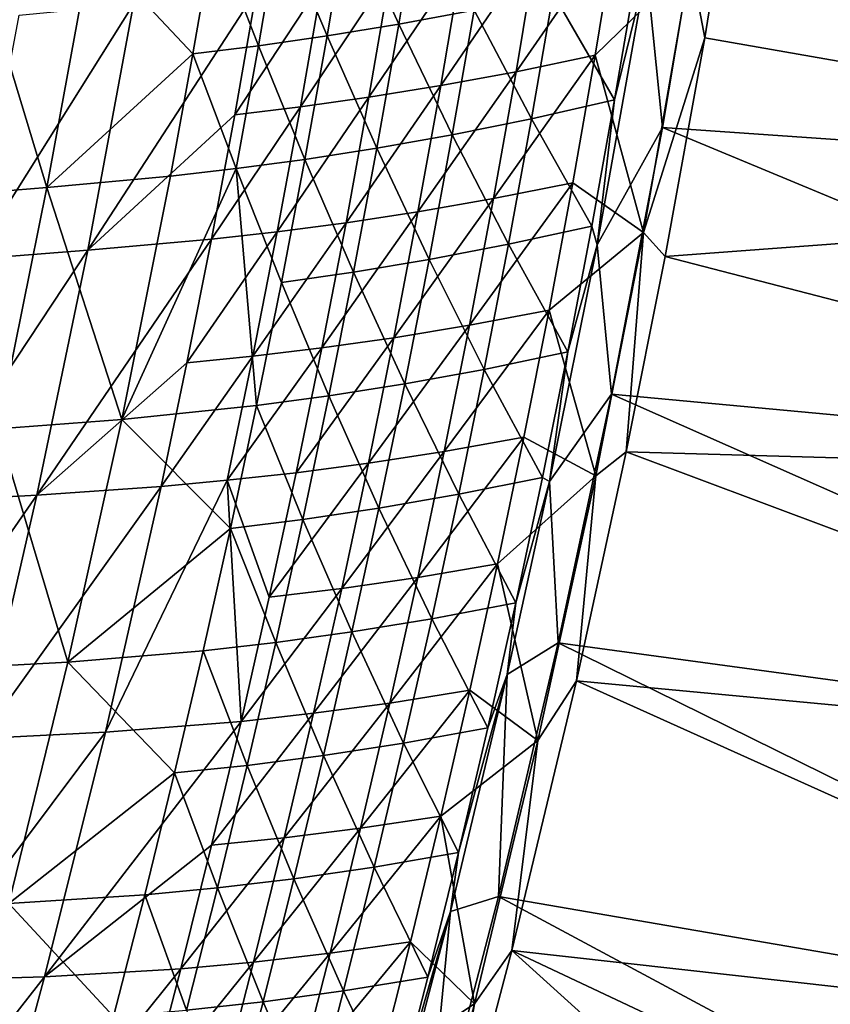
# Model space of a CAD drawing. Header units: metres. Extents: x -1 to 1402, y -1402 to 1.
# Tile 343 of 453: x 1278 to 1324, y -678 to -622. Entities that reach past the tile are written whole.
import ezdxf

# ---------------------------------------------------------------- set-up
doc = ezdxf.new("R2010")
doc.units = ezdxf.units.M

msp = doc.modelspace()

# ---------------------------------------------------------------- linework, layer by layer
at = {"layer": 'None0'}
for points in [[(1319.615723, -608.776917, -32.129715), (1317.313232, -623.174072, -32.129673), (1316.494629, -618.851257, -32.844913)], [(1319.615723, -608.776917, -32.129715), (1366.715942, -631.816406, -3), (1317.313232, -623.174072, -32.129673)], [(1369.302124, -615.312683, -3), (1366.715942, -631.816406, -3), (1319.615723, -608.776917, -32.129715)], [(1314.901489, -628.284851, -29.544502), (1317.464844, -612.995178, -29.544554), (1313.988159, -619.238403, -30.960587)], [(1317.464844, -612.995178, -29.544554), (1314.901489, -628.284851, -29.544502), (1365.928101, -631.833923)], [(1317.464844, -612.995178, -29.544554), (1365.928101, -631.833923), (1368.514648, -615.349548)], [(1299.839478, -622.392212, -116.023705), (1301.01709, -615.289856, -116.02066), (1296.928345, -616.000427, -143.956573)], [(1299.839478, -622.392212, -116.023705), (1304.138062, -621.588867, -88.104553), (1301.01709, -615.289856, -116.02066)], [(1295.740601, -623.064026, -143.960266), (1296.928345, -616.000427, -143.956573), (1293.023071, -616.5979, -171.909821)], [(1295.740601, -623.064026, -143.960266), (1299.839478, -622.392212, -116.023705), (1296.928345, -616.000427, -143.956573)], [(1291.82605, -623.623413, -171.914017), (1293.023071, -616.5979, -171.909821), (1289.286377, -617.101074, -199.877335)], [(1293.023071, -616.5979, -171.909821), (1291.82605, -623.623413, -171.914017), (1295.740601, -623.064026, -143.960266)], [(1288.081055, -624.089661, -199.881927), (1289.286377, -617.101074, -199.877335), (1282.259888, -617.900635, -255.839981)], [(1288.081055, -624.089661, -199.881927), (1291.82605, -623.623413, -171.914017), (1289.286377, -617.101074, -199.877335)], [(1312.25354, -616.858643, -60.680206), (1306.538574, -625.106628, -88.560493), (1307.749634, -617.84375, -88.558243)], [(1312.25354, -616.858643, -60.680206), (1311.054688, -624.162048, -60.681343), (1306.538574, -625.106628, -88.560493)], [(1312.25354, -616.858643, -60.680206), (1316.494629, -618.851257, -32.844913), (1311.054688, -624.162048, -60.681343)], [(1282.259888, -617.900635, -255.839981), (1275.728149, -618.55072, -311.822906), (1279.744141, -631.723572, -255.849762)], [(1279.744141, -631.723572, -255.849762), (1288.081055, -624.089661, -199.881927), (1282.259888, -617.900635, -255.839981)], [(1307.749634, -617.84375, -88.558243), (1302.236816, -625.900757, -116.462502), (1303.458984, -618.677979, -116.459343)], [(1307.749634, -617.84375, -88.558243), (1306.538574, -625.106628, -88.560493), (1302.236816, -625.900757, -116.462502)], [(1275.728149, -618.55072, -311.822906), (1273.187012, -632.246582, -311.832367), (1279.744141, -631.723572, -255.849762)], [(1303.458984, -618.677979, -116.459343), (1302.236816, -625.900757, -116.462502), (1298.134888, -626.563416, -144.383286)], [(1303.458984, -618.677979, -116.459343), (1298.134888, -626.563416, -144.383286), (1299.367188, -619.380127, -144.379425)], [(1316.494629, -618.851257, -32.844913), (1313.814819, -634.280334, -32.845055), (1311.054688, -624.162048, -60.681343)], [(1317.313232, -623.174072, -32.129673), (1313.814819, -634.280334, -32.845055), (1316.494629, -618.851257, -32.844913)], [(1294.217651, -627.113647, -172.321594), (1295.459351, -619.969055, -172.317169), (1299.367188, -619.380127, -144.379425)], [(1299.367188, -619.380127, -144.379425), (1298.134888, -626.563416, -144.383286), (1294.217651, -627.113647, -172.321594)], [(1311.175903, -634.998047, -30.960037), (1313.988159, -619.238403, -30.960587), (1312.170044, -626.72113, -32.34967)], [(1311.175903, -634.998047, -30.960037), (1314.901489, -628.284851, -29.544502), (1313.988159, -619.238403, -30.960587)], [(1313.988159, -619.238403, -30.960587), (1313.389526, -619.511902, -32.349487), (1312.170044, -626.72113, -32.34967)], [(1290.470215, -627.570679, -200.274826), (1295.459351, -619.969055, -172.317169), (1294.217651, -627.113647, -172.321594)], [(1295.459351, -619.969055, -172.317169), (1290.470215, -627.570679, -200.274826), (1291.720215, -620.463806, -200.269989)], [(1312.170044, -626.72113, -32.34967), (1313.389526, -619.511902, -32.349487), (1308.650879, -620.634888, -60.207138)], [(1282.082031, -635.299438, -256.219574), (1284.688721, -621.24707, -256.209229), (1291.720215, -620.463806, -200.269989)], [(1291.720215, -620.463806, -200.269989), (1290.470215, -627.570679, -200.274826), (1282.082031, -635.299438, -256.219574)], [(1307.418579, -627.803772, -60.208313), (1308.650879, -620.634888, -60.207138), (1304.138062, -621.588867, -88.104553)], [(1312.170044, -626.72113, -32.34967), (1308.650879, -620.634888, -60.207138), (1307.418579, -627.803772, -60.208313)], [(1275.519653, -635.805298, -312.182953), (1284.688721, -621.24707, -256.209229), (1282.082031, -635.299438, -256.219574)], [(1275.519653, -635.805298, -312.182953), (1278.152222, -621.88269, -312.173004), (1284.688721, -621.24707, -256.209229)], [(1302.894165, -628.717651, -88.106697), (1304.138062, -621.588867, -88.104553), (1299.839478, -622.392212, -116.023705)], [(1307.418579, -627.803772, -60.208313), (1304.138062, -621.588867, -88.104553), (1302.894165, -628.717651, -88.106697)], [(1295.740601, -623.064026, -143.960266), (1298.584839, -629.481323, -116.026657), (1299.839478, -622.392212, -116.023705)], [(1298.584839, -629.481323, -116.026657), (1302.894165, -628.717651, -88.106697), (1299.839478, -622.392212, -116.023705)], [(1291.82605, -623.623413, -171.914017), (1294.476196, -630.114075, -143.963852), (1295.740601, -623.064026, -143.960266)], [(1294.476196, -630.114075, -143.963852), (1298.584839, -629.481323, -116.026657), (1295.740601, -623.064026, -143.960266)], [(1317.313232, -623.174072, -32.129673), (1315.054199, -635.656494, -32.12962), (1313.814819, -634.280334, -32.845055)], [(1366.715942, -631.816406, -3), (1315.054199, -635.656494, -32.12962), (1317.313232, -623.174072, -32.129673)], [(1288.081055, -624.089661, -199.881927), (1290.552856, -630.635315, -171.918106), (1291.82605, -623.623413, -171.914017)], [(1290.552856, -630.635315, -171.918106), (1294.476196, -630.114075, -143.963852), (1291.82605, -623.623413, -171.914017)], [(1279.744141, -631.723572, -255.849762), (1286.799805, -631.064453, -199.886383), (1288.081055, -624.089661, -199.881927)], [(1286.799805, -631.064453, -199.886383), (1290.552856, -630.635315, -171.918106), (1288.081055, -624.089661, -199.881927)], [(1306.538574, -625.106628, -88.560493), (1311.054688, -624.162048, -60.681343), (1305.24939, -632.352173, -88.562683)], [(1305.24939, -632.352173, -88.562683), (1311.054688, -624.162048, -60.681343), (1309.777222, -631.448425, -60.682461)], [(1311.054688, -624.162048, -60.681343), (1313.814819, -634.280334, -32.845055), (1309.777222, -631.448425, -60.682461)], [(1306.538574, -625.106628, -88.560493), (1300.93689, -633.105835, -116.465584), (1302.236816, -625.900757, -116.462502)], [(1300.93689, -633.105835, -116.465584), (1306.538574, -625.106628, -88.560493), (1305.24939, -632.352173, -88.562683)], [(1302.236816, -625.900757, -116.462502), (1296.825073, -633.72876, -144.38707), (1298.134888, -626.563416, -144.383286)], [(1302.236816, -625.900757, -116.462502), (1300.93689, -633.105835, -116.465584), (1296.825073, -633.72876, -144.38707)], [(1298.134888, -626.563416, -144.383286), (1296.825073, -633.72876, -144.38707), (1292.898926, -634.240051, -172.325912)], [(1298.134888, -626.563416, -144.383286), (1292.898926, -634.240051, -172.325912), (1294.217651, -627.113647, -172.321594)], [(1310.872803, -633.91748, -32.349869), (1312.170044, -626.72113, -32.34967), (1307.418579, -627.803772, -60.208313)], [(1311.175903, -634.998047, -30.960037), (1312.170044, -626.72113, -32.34967), (1310.872803, -633.91748, -32.349869)], [(1289.143188, -634.659241, -200.279541), (1290.470215, -627.570679, -200.274826), (1294.217651, -627.113647, -172.321594)], [(1294.217651, -627.113647, -172.321594), (1292.898926, -634.240051, -172.325912), (1289.143188, -634.659241, -200.279541)], [(1282.082031, -635.299438, -256.219574), (1290.470215, -627.570679, -200.274826), (1289.143188, -634.659241, -200.279541)], [(1306.109253, -634.959412, -60.209476), (1307.418579, -627.803772, -60.208313), (1302.894165, -628.717651, -88.106697)], [(1310.872803, -633.91748, -32.349869), (1307.418579, -627.803772, -60.208313), (1306.109253, -634.959412, -60.209476)], [(1311.986206, -643.51123, -29.544428), (1314.901489, -628.284851, -29.544502), (1311.175903, -634.998047, -30.960037)], [(1314.901489, -628.284851, -29.544502), (1311.986206, -643.51123, -29.544428), (1362.964233, -648.2547)], [(1314.901489, -628.284851, -29.544502), (1362.964233, -648.2547), (1365.928101, -631.833923)], [(1301.573608, -635.832825, -88.108795), (1302.894165, -628.717651, -88.106697), (1298.584839, -629.481323, -116.026657)], [(1302.894165, -628.717651, -88.106697), (1301.573608, -635.832825, -88.108795), (1306.109253, -634.959412, -60.209476)], [(1298.584839, -629.481323, -116.026657), (1294.476196, -630.114075, -143.963852), (1297.254028, -636.55658, -116.029518)], [(1297.254028, -636.55658, -116.029518), (1301.573608, -635.832825, -88.108795), (1298.584839, -629.481323, -116.026657)], [(1294.476196, -630.114075, -143.963852), (1290.552856, -630.635315, -171.918106), (1293.136108, -637.150024, -143.967316)], [(1294.476196, -630.114075, -143.963852), (1293.136108, -637.150024, -143.967316), (1297.254028, -636.55658, -116.029518)], [(1291.721069, -644.171265, -143.970673), (1290.552856, -630.635315, -171.918106), (1284.012451, -644.969971, -199.894882)], [(1290.552856, -630.635315, -171.918106), (1286.799805, -631.064453, -199.886383), (1284.012451, -644.969971, -199.894882)], [(1290.552856, -630.635315, -171.918106), (1291.721069, -644.171265, -143.970673), (1293.136108, -637.150024, -143.967316)], [(1284.012451, -644.969971, -199.894882), (1286.799805, -631.064453, -199.886383), (1279.744141, -631.723572, -255.849762)], [(1279.744141, -631.723572, -255.849762), (1273.187012, -632.246582, -311.832367), (1276.929321, -645.487915, -255.858932)], [(1276.929321, -645.487915, -255.858932), (1284.012451, -644.969971, -199.894882), (1279.744141, -631.723572, -255.849762)], [(1309.777222, -631.448425, -60.682461), (1308.421997, -638.716919, -60.683559), (1303.882935, -639.579468, -88.564827)], [(1309.777222, -631.448425, -60.682461), (1303.882935, -639.579468, -88.564827), (1305.24939, -632.352173, -88.562683)], [(1313.814819, -634.280334, -32.845055), (1308.421997, -638.716919, -60.683559), (1309.777222, -631.448425, -60.682461)], [(1366.715942, -631.816406, -3), (1363.752075, -648.25647, -3), (1315.054199, -635.656494, -32.12962)], [(1303.882935, -639.579468, -88.564827), (1299.560181, -640.292419, -116.468582), (1305.24939, -632.352173, -88.562683)], [(1305.24939, -632.352173, -88.562683), (1299.560181, -640.292419, -116.468582), (1300.93689, -633.105835, -116.465584)], [(1300.93689, -633.105835, -116.465584), (1295.438965, -640.875366, -144.390747), (1296.825073, -633.72876, -144.38707)], [(1299.560181, -640.292419, -116.468582), (1295.438965, -640.875366, -144.390747), (1300.93689, -633.105835, -116.465584)], [(1296.825073, -633.72876, -144.38707), (1291.504028, -641.347595, -172.330124), (1292.898926, -634.240051, -172.325912)], [(1296.825073, -633.72876, -144.38707), (1295.438965, -640.875366, -144.390747), (1291.504028, -641.347595, -172.330124)], [(1309.498535, -641.100525, -32.350086), (1310.872803, -633.91748, -32.349869), (1306.109253, -634.959412, -60.209476)], [(1309.498535, -641.100525, -32.350086), (1311.175903, -634.998047, -30.960037), (1310.872803, -633.91748, -32.349869)], [(1292.898926, -634.240051, -172.325912), (1291.504028, -641.347595, -172.330124), (1287.740234, -641.72876, -200.284134)], [(1292.898926, -634.240051, -172.325912), (1287.740234, -641.72876, -200.284134), (1289.143188, -634.659241, -200.279541)], [(1313.814819, -634.280334, -32.845055), (1311.090088, -648.171143, -32.845058), (1308.421997, -638.716919, -60.683559)], [(1313.814819, -634.280334, -32.845055), (1312.8302, -646.817078, -32.129559), (1311.090088, -648.171143, -32.845058)], [(1315.054199, -635.656494, -32.12962), (1312.8302, -646.817078, -32.129559), (1313.814819, -634.280334, -32.845055)], [(1279.172485, -649.275085, -256.22934), (1282.082031, -635.299438, -256.219574), (1289.143188, -634.659241, -200.279541)], [(1289.143188, -634.659241, -200.279541), (1287.740234, -641.72876, -200.284134), (1279.172485, -649.275085, -256.22934)], [(1301.573608, -635.832825, -88.108795), (1304.723511, -642.101257, -60.210629), (1306.109253, -634.959412, -60.209476)], [(1306.109253, -634.959412, -60.209476), (1304.723511, -642.101257, -60.210629), (1309.498535, -641.100525, -32.350086)], [(1308.456177, -648.510681, -30.959549), (1311.175903, -634.998047, -30.960037), (1309.498535, -641.100525, -32.350086)], [(1308.456177, -648.510681, -30.959549), (1311.986206, -643.51123, -29.544428), (1311.175903, -634.998047, -30.960037)], [(1272.585083, -649.650757, -312.192413), (1282.082031, -635.299438, -256.219574), (1279.172485, -649.275085, -256.22934)], [(1272.585083, -649.650757, -312.192413), (1275.519653, -635.805298, -312.182953), (1282.082031, -635.299438, -256.219574)], [(1363.752075, -648.25647, -3), (1312.8302, -646.817078, -32.129559), (1315.054199, -635.656494, -32.12962)], [(1300.177246, -642.933838, -88.110825), (1301.573608, -635.832825, -88.108795), (1297.254028, -636.55658, -116.029518)], [(1304.723511, -642.101257, -60.210629), (1301.573608, -635.832825, -88.108795), (1300.177246, -642.933838, -88.110825)], [(1297.254028, -636.55658, -116.029518), (1293.136108, -637.150024, -143.967316), (1295.848022, -643.61731, -116.032288)], [(1295.848022, -643.61731, -116.032288), (1300.177246, -642.933838, -88.110825), (1297.254028, -636.55658, -116.029518)], [(1293.136108, -637.150024, -143.967316), (1291.721069, -644.171265, -143.970673), (1295.848022, -643.61731, -116.032288)], [(1308.421997, -638.716919, -60.683559), (1302.439941, -646.788208, -88.566902), (1303.882935, -639.579468, -88.564827)], [(1308.421997, -638.716919, -60.683559), (1306.989502, -645.967285, -60.684635), (1302.439941, -646.788208, -88.566902)], [(1311.090088, -648.171143, -32.845058), (1306.989502, -645.967285, -60.684635), (1308.421997, -638.716919, -60.683559)], [(1303.882935, -639.579468, -88.564827), (1302.439941, -646.788208, -88.566902), (1298.1073, -647.460205, -116.471489)], [(1298.1073, -647.460205, -116.471489), (1299.560181, -640.292419, -116.468582), (1303.882935, -639.579468, -88.564827)], [(1295.438965, -640.875366, -144.390747), (1299.560181, -640.292419, -116.468582), (1293.976929, -648.002869, -144.394318)], [(1299.560181, -640.292419, -116.468582), (1298.1073, -647.460205, -116.471489), (1293.976929, -648.002869, -144.394318)], [(1291.504028, -641.347595, -172.330124), (1286.262085, -648.77887, -200.288605), (1287.740234, -641.72876, -200.284134)], [(1291.504028, -641.347595, -172.330124), (1290.033691, -648.435791, -172.334198), (1286.262085, -648.77887, -200.288605)], [(1295.438965, -640.875366, -144.390747), (1290.033691, -648.435791, -172.334198), (1291.504028, -641.347595, -172.330124)], [(1295.438965, -640.875366, -144.390747), (1293.976929, -648.002869, -144.394318), (1290.033691, -648.435791, -172.334198)], [(1304.723511, -642.101257, -60.210629), (1308.047852, -648.269653, -32.350319), (1309.498535, -641.100525, -32.350086)], [(1308.047852, -648.269653, -32.350319), (1308.456177, -648.510681, -30.959549), (1309.498535, -641.100525, -32.350086)], [(1287.740234, -641.72876, -200.284134), (1286.262085, -648.77887, -200.288605), (1279.172485, -649.275085, -256.22934)], [(1303.262085, -649.228821, -60.211765), (1304.723511, -642.101257, -60.210629), (1300.177246, -642.933838, -88.110825)], [(1308.047852, -648.269653, -32.350319), (1304.723511, -642.101257, -60.210629), (1303.262085, -649.228821, -60.211765)], [(1298.705933, -650.020203, -88.112793), (1300.177246, -642.933838, -88.110825), (1295.848022, -643.61731, -116.032288)], [(1303.262085, -649.228821, -60.211765), (1300.177246, -642.933838, -88.110825), (1298.705933, -650.020203, -88.112793)], [(1291.721069, -644.171265, -143.970673), (1294.367432, -650.663086, -116.03495), (1295.848022, -643.61731, -116.032288)], [(1294.367432, -650.663086, -116.03495), (1298.705933, -650.020203, -88.112793), (1295.848022, -643.61731, -116.032288)], [(1308.945679, -657.710388, -29.544334), (1311.986206, -643.51123, -29.544428), (1308.456177, -648.510681, -30.959549)], [(1311.986206, -643.51123, -29.544428), (1308.945679, -657.710388, -29.544334), (1359.631348, -664.604553)], [(1311.986206, -643.51123, -29.544428), (1359.631348, -664.604553), (1362.964233, -648.2547)], [(1290.231934, -651.177307, -143.973907), (1291.721069, -644.171265, -143.970673), (1284.012451, -644.969971, -199.894882)], [(1290.231934, -651.177307, -143.973907), (1294.367432, -650.663086, -116.03495), (1291.721069, -644.171265, -143.970673)], [(1280.931152, -658.81311, -199.902756), (1284.012451, -644.969971, -199.894882), (1276.929321, -645.487915, -255.858932)], [(1284.012451, -644.969971, -199.894882), (1280.931152, -658.81311, -199.902756), (1290.231934, -651.177307, -143.973907)], [(1273.822266, -659.188904, -255.867447), (1280.931152, -658.81311, -199.902756), (1276.929321, -645.487915, -255.858932)], [(1306.989502, -645.967285, -60.684635), (1300.920898, -653.97821, -88.568916), (1302.439941, -646.788208, -88.566902)], [(1306.989502, -645.967285, -60.684635), (1305.480469, -653.199219, -60.685692), (1300.920898, -653.97821, -88.568916)], [(1306.989502, -645.967285, -60.684635), (1311.090088, -648.171143, -32.845058), (1305.480469, -653.199219, -60.685692)], [(1302.439941, -646.788208, -88.566902), (1296.578979, -654.608826, -116.474304), (1298.1073, -647.460205, -116.471489)], [(1302.439941, -646.788208, -88.566902), (1300.920898, -653.97821, -88.568916), (1296.578979, -654.608826, -116.474304)], [(1360.418579, -664.625549, -3), (1309.983398, -659.885132, -32.129471), (1312.8302, -646.817078, -32.129559)], [(1312.8302, -646.817078, -32.129559), (1309.983398, -659.885132, -32.129471), (1311.090088, -648.171143, -32.845058)], [(1363.752075, -648.25647, -3), (1360.418579, -664.625549, -3), (1312.8302, -646.817078, -32.129559)], [(1298.1073, -647.460205, -116.471489), (1296.578979, -654.608826, -116.474304), (1292.439941, -655.111023, -144.397781)], [(1293.976929, -648.002869, -144.394318), (1298.1073, -647.460205, -116.471489), (1292.439941, -655.111023, -144.397781)], [(1293.976929, -648.002869, -144.394318), (1292.439941, -655.111023, -144.397781), (1290.033691, -648.435791, -172.334198)], [(1290.033691, -648.435791, -172.334198), (1283.082886, -662.81958, -200.297104), (1286.262085, -648.77887, -200.288605)], [(1290.828491, -662.199524, -144.401123), (1283.082886, -662.81958, -200.297104), (1290.033691, -648.435791, -172.334198)], [(1292.439941, -655.111023, -144.397781), (1290.828491, -662.199524, -144.401123), (1290.033691, -648.435791, -172.334198)], [(1306.521606, -655.4245, -32.350571), (1308.047852, -648.269653, -32.350319), (1303.262085, -649.228821, -60.211765)], [(1311.090088, -648.171143, -32.845058), (1307.789307, -663.293152, -32.845097), (1305.480469, -653.199219, -60.685692)], [(1306.032227, -659.520203, -30.959152), (1308.456177, -648.510681, -30.959549), (1306.521606, -655.4245, -32.350571)], [(1306.032227, -659.520203, -30.959152), (1308.945679, -657.710388, -29.544334), (1308.456177, -648.510681, -30.959549)], [(1308.456177, -648.510681, -30.959549), (1308.047852, -648.269653, -32.350319), (1306.521606, -655.4245, -32.350571)], [(1311.090088, -648.171143, -32.845058), (1309.983398, -659.885132, -32.129471), (1307.789307, -663.293152, -32.845097)], [(1286.262085, -648.77887, -200.288605), (1275.966309, -663.170959, -256.238525), (1279.172485, -649.275085, -256.22934)], [(1286.262085, -648.77887, -200.288605), (1283.082886, -662.81958, -200.297104), (1275.966309, -663.170959, -256.238525)], [(1301.72583, -656.341553, -60.212887), (1303.262085, -649.228821, -60.211765), (1298.705933, -650.020203, -88.112793)], [(1306.521606, -655.4245, -32.350571), (1303.262085, -649.228821, -60.211765), (1301.72583, -656.341553, -60.212887)], [(1279.172485, -649.275085, -256.22934), (1275.966309, -663.170959, -256.238525), (1269.355103, -663.415649, -312.201294)], [(1269.355103, -663.415649, -312.201294), (1272.585083, -649.650757, -312.192413), (1279.172485, -649.275085, -256.22934)], [(1297.160278, -657.09137, -88.1147), (1298.705933, -650.020203, -88.112793), (1294.367432, -650.663086, -116.03495)], [(1301.72583, -656.341553, -60.212887), (1298.705933, -650.020203, -88.112793), (1297.160278, -657.09137, -88.1147)], [(1292.81311, -657.693359, -116.037521), (1294.367432, -650.663086, -116.03495), (1290.231934, -651.177307, -143.973907)], [(1292.81311, -657.693359, -116.037521), (1297.160278, -657.09137, -88.1147), (1294.367432, -650.663086, -116.03495)], [(1280.931152, -658.81311, -199.902756), (1288.669556, -658.167542, -143.977005), (1290.231934, -651.177307, -143.973907)], [(1288.669556, -658.167542, -143.977005), (1292.81311, -657.693359, -116.037521), (1290.231934, -651.177307, -143.973907)], [(1305.480469, -653.199219, -60.685692), (1299.326538, -661.149048, -88.570862), (1300.920898, -653.97821, -88.568916)], [(1305.480469, -653.199219, -60.685692), (1303.895386, -660.412415, -60.686726), (1299.326538, -661.149048, -88.570862)], [(1305.480469, -653.199219, -60.685692), (1307.789307, -663.293152, -32.845097), (1303.895386, -660.412415, -60.686726)], [(1300.920898, -653.97821, -88.568916), (1294.97583, -661.738098, -116.477028), (1296.578979, -654.608826, -116.474304)], [(1300.920898, -653.97821, -88.568916), (1299.326538, -661.149048, -88.570862), (1294.97583, -661.738098, -116.477028)], [(1296.578979, -654.608826, -116.474304), (1290.828491, -662.199524, -144.401123), (1292.439941, -655.111023, -144.397781)], [(1296.578979, -654.608826, -116.474304), (1294.97583, -661.738098, -116.477028), (1290.828491, -662.199524, -144.401123)], [(1304.920654, -662.564453, -32.350838), (1306.521606, -655.4245, -32.350571), (1301.72583, -656.341553, -60.212887)], [(1306.032227, -659.520203, -30.959152), (1306.521606, -655.4245, -32.350571), (1304.920654, -662.564453, -32.350838)], [(1300.115479, -663.438965, -60.213993), (1301.72583, -656.341553, -60.212887), (1297.160278, -657.09137, -88.1147)], [(1304.920654, -662.564453, -32.350838), (1301.72583, -656.341553, -60.212887), (1300.115479, -663.438965, -60.213993)], [(1295.54126, -664.14679, -88.116539), (1297.160278, -657.09137, -88.1147), (1292.81311, -657.693359, -116.037521)], [(1297.160278, -657.09137, -88.1147), (1295.54126, -664.14679, -88.116539), (1300.115479, -663.438965, -60.213993)], [(1287.034668, -665.141479, -143.97998), (1288.669556, -658.167542, -143.977005), (1280.931152, -658.81311, -199.902756)], [(1287.034668, -665.141479, -143.97998), (1291.185791, -664.707581, -116.039978), (1288.669556, -658.167542, -143.977005)], [(1291.185791, -664.707581, -116.039978), (1292.81311, -657.693359, -116.037521), (1288.669556, -658.167542, -143.977005)], [(1291.185791, -664.707581, -116.039978), (1295.54126, -664.14679, -88.116539), (1292.81311, -657.693359, -116.037521)], [(1308.945679, -657.710388, -29.544334), (1305.527222, -672.196655, -29.544212), (1355.937378, -680.876648)], [(1305.527222, -672.196655, -29.544212), (1308.945679, -657.710388, -29.544334), (1306.032227, -659.520203, -30.959152)], [(1308.945679, -657.710388, -29.544334), (1355.937378, -680.876648), (1359.631348, -664.604553)], [(1277.5625, -672.589478, -199.909973), (1280.931152, -658.81311, -199.902756), (1273.822266, -659.188904, -255.867447)], [(1277.5625, -672.589478, -199.909973), (1287.034668, -665.141479, -143.97998), (1280.931152, -658.81311, -199.902756)], [(1302.800293, -673.047791, -30.958681), (1306.032227, -659.520203, -30.959152), (1303.245483, -669.689087, -32.35112)], [(1302.800293, -673.047791, -30.958681), (1305.527222, -672.196655, -29.544212), (1306.032227, -659.520203, -30.959152)], [(1303.245483, -669.689087, -32.35112), (1306.032227, -659.520203, -30.959152), (1304.920654, -662.564453, -32.350838)], [(1356.723511, -680.916931, -3), (1306.296509, -675.28363, -32.129337), (1309.983398, -659.885132, -32.129471)], [(1309.983398, -659.885132, -32.129471), (1306.296509, -675.28363, -32.129337), (1307.789307, -663.293152, -32.845097)], [(1360.418579, -664.625549, -3), (1356.723511, -680.916931, -3), (1309.983398, -659.885132, -32.129471)], [(1303.895386, -660.412415, -60.686726), (1302.235107, -667.606689, -60.687733), (1297.657471, -668.300659, -88.572746)], [(1303.895386, -660.412415, -60.686726), (1297.657471, -668.300659, -88.572746), (1299.326538, -661.149048, -88.570862)], [(1307.789307, -663.293152, -32.845097), (1302.235107, -667.606689, -60.687733), (1303.895386, -660.412415, -60.686726)], [(1299.326538, -661.149048, -88.570862), (1293.298462, -668.847656, -116.479645), (1294.97583, -661.738098, -116.477028)], [(1299.326538, -661.149048, -88.570862), (1297.657471, -668.300659, -88.572746), (1293.298462, -668.847656, -116.479645)], [(1294.97583, -661.738098, -116.477028), (1289.143311, -669.268066, -144.404343), (1290.828491, -662.199524, -144.401123)], [(1294.97583, -661.738098, -116.477028), (1293.298462, -668.847656, -116.479645), (1289.143311, -669.268066, -144.404343)], [(1290.828491, -662.199524, -144.401123), (1289.143311, -669.268066, -144.404343), (1279.61145, -676.779053, -200.305008)], [(1279.61145, -676.779053, -200.305008), (1283.082886, -662.81958, -200.297104), (1290.828491, -662.199524, -144.401123)], [(1303.245483, -669.689087, -32.35112), (1304.920654, -662.564453, -32.350838), (1300.115479, -663.438965, -60.213993)], [(1283.082886, -662.81958, -200.297104), (1272.469604, -676.984558, -256.24707), (1275.966309, -663.170959, -256.238525)], [(1272.469604, -676.984558, -256.24707), (1283.082886, -662.81958, -200.297104), (1279.61145, -676.779053, -200.305008)], [(1307.789307, -663.293152, -32.845097), (1304.162964, -678.328735, -32.845123), (1302.235107, -667.606689, -60.687733)], [(1307.789307, -663.293152, -32.845097), (1306.296509, -675.28363, -32.129337), (1304.162964, -678.328735, -32.845123)], [(1295.54126, -664.14679, -88.116539), (1298.431885, -670.520569, -60.21508), (1300.115479, -663.438965, -60.213993)], [(1300.115479, -663.438965, -60.213993), (1298.431885, -670.520569, -60.21508), (1303.245483, -669.689087, -32.35112)], [(1293.849487, -671.186035, -88.118309), (1295.54126, -664.14679, -88.116539), (1291.185791, -664.707581, -116.039978)], [(1298.431885, -670.520569, -60.21508), (1295.54126, -664.14679, -88.116539), (1293.849487, -671.186035, -88.118309)], [(1287.034668, -665.141479, -143.97998), (1289.48645, -671.705261, -116.042336), (1291.185791, -664.707581, -116.039978)], [(1289.48645, -671.705261, -116.042336), (1293.849487, -671.186035, -88.118309), (1291.185791, -664.707581, -116.039978)], [(1277.5625, -672.589478, -199.909973), (1285.328003, -672.098633, -143.982834), (1287.034668, -665.141479, -143.97998)], [(1285.328003, -672.098633, -143.982834), (1289.48645, -671.705261, -116.042336), (1287.034668, -665.141479, -143.97998)], [(1302.235107, -667.606689, -60.687733), (1295.914307, -675.432617, -88.574554), (1297.657471, -668.300659, -88.572746)], [(1302.235107, -667.606689, -60.687733), (1300.5, -674.781799, -60.688713), (1295.914307, -675.432617, -88.574554)], [(1304.162964, -678.328735, -32.845123), (1300.5, -674.781799, -60.688713), (1302.235107, -667.606689, -60.687733)], [(1297.657471, -668.300659, -88.572746), (1295.914307, -675.432617, -88.574554), (1291.547607, -675.937378, -116.482162)], [(1297.657471, -668.300659, -88.572746), (1291.547607, -675.937378, -116.482162), (1293.298462, -668.847656, -116.479645)], [(1293.298462, -668.847656, -116.479645), (1287.385132, -676.316467, -144.407455), (1289.143311, -669.268066, -144.404343)], [(1293.298462, -668.847656, -116.479645), (1291.547607, -675.937378, -116.482162), (1287.385132, -676.316467, -144.407455)], [(1289.143311, -669.268066, -144.404343), (1287.385132, -676.316467, -144.407455), (1279.61145, -676.779053, -200.305008)], [(1298.431885, -670.520569, -60.21508), (1301.49707, -676.797852, -32.351418), (1303.245483, -669.689087, -32.35112)], [(1301.49707, -676.797852, -32.351418), (1302.800293, -673.047791, -30.958681), (1303.245483, -669.689087, -32.35112)], [(1296.675659, -677.585876, -60.216148), (1298.431885, -670.520569, -60.21508), (1293.849487, -671.186035, -88.118309)], [(1301.49707, -676.797852, -32.351418), (1298.431885, -670.520569, -60.21508), (1296.675659, -677.585876, -60.216148)], [(1287.715698, -678.685913, -116.044579), (1289.48645, -671.705261, -116.042336), (1285.328003, -672.098633, -143.982834)], [(1287.715698, -678.685913, -116.044579), (1292.085815, -678.208557, -88.120003), (1289.48645, -671.705261, -116.042336)], [(1292.085815, -678.208557, -88.120003), (1293.849487, -671.186035, -88.118309), (1289.48645, -671.705261, -116.042336)], [(1296.675659, -677.585876, -60.216148), (1293.849487, -671.186035, -88.118309), (1292.085815, -678.208557, -88.120003)], [(1283.550415, -679.038391, -143.985535), (1285.328003, -672.098633, -143.982834), (1277.5625, -672.589478, -199.909973)], [(1283.550415, -679.038391, -143.985535), (1287.715698, -678.685913, -116.044579), (1285.328003, -672.098633, -143.982834)], [(1305.527222, -672.196655, -29.544212), (1301.295776, -688.521545, -29.544041), (1351.890381, -697.064575)], [(1301.295776, -688.521545, -29.544041), (1305.527222, -672.196655, -29.544212), (1302.800293, -673.047791, -30.958681)], [(1305.527222, -672.196655, -29.544212), (1351.890381, -697.064575), (1355.937378, -680.876648)], [(1273.913208, -686.294495, -199.916489), (1283.550415, -679.038391, -143.985535), (1277.5625, -672.589478, -199.909973)], [(1297.552734, -692.914246, -30.958065), (1302.800293, -673.047791, -30.958681), (1299.676025, -683.890259, -32.35173)], [(1297.552734, -692.914246, -30.958065), (1301.295776, -688.521545, -29.544041), (1302.800293, -673.047791, -30.958681)], [(1302.800293, -673.047791, -30.958681), (1301.49707, -676.797852, -32.351418), (1299.676025, -683.890259, -32.35173)], [(1300.5, -674.781799, -60.688713), (1294.097778, -682.544678, -88.576294), (1295.914307, -675.432617, -88.574554)], [(1300.5, -674.781799, -60.688713), (1298.690918, -681.937439, -60.689663), (1294.097778, -682.544678, -88.576294)], [(1300.5, -674.781799, -60.688713), (1304.162964, -678.328735, -32.845123), (1298.690918, -681.937439, -60.689663)], [(1295.914307, -675.432617, -88.574554), (1289.723999, -683.006836, -116.484573), (1291.547607, -675.937378, -116.482162)], [(1295.914307, -675.432617, -88.574554), (1294.097778, -682.544678, -88.576294), (1289.723999, -683.006836, -116.484573)], [(1306.296509, -675.28363, -32.129337), (1348.280151, -713.240723, -3), (1301.86499, -692.09436, -32.129154)], [(1306.296509, -675.28363, -32.129337), (1301.86499, -692.09436, -32.129154), (1304.162964, -678.328735, -32.845123)], [(1356.723511, -680.916931, -3), (1352.674805, -697.124023, -3), (1306.296509, -675.28363, -32.129337)], [(1352.674805, -697.124023, -3), (1348.280151, -713.240723, -3), (1306.296509, -675.28363, -32.129337)], [(1291.547607, -675.937378, -116.482162), (1289.723999, -683.006836, -116.484573), (1285.554565, -683.34436, -144.410431)], [(1291.547607, -675.937378, -116.482162), (1285.554565, -683.34436, -144.410431), (1287.385132, -676.316467, -144.407455)], [(1268.688843, -690.713318, -256.254913), (1279.61145, -676.779053, -200.305008), (1275.853516, -690.654907, -200.312286)], [(1268.688843, -690.713318, -256.254913), (1272.469604, -676.984558, -256.24707), (1279.61145, -676.779053, -200.305008)], [(1279.61145, -676.779053, -200.305008), (1287.385132, -676.316467, -144.407455), (1275.853516, -690.654907, -200.312286)], [(1287.385132, -676.316467, -144.407455), (1285.554565, -683.34436, -144.410431), (1275.853516, -690.654907, -200.312286)], [(1299.676025, -683.890259, -32.35173), (1301.49707, -676.797852, -32.351418), (1296.675659, -677.585876, -60.216148)], [(1294.847534, -684.634338, -60.217194), (1296.675659, -677.585876, -60.216148), (1292.085815, -678.208557, -88.120003)], [(1299.676025, -683.890259, -32.35173), (1296.675659, -677.585876, -60.216148), (1294.847534, -684.634338, -60.217194)], [(1290.250977, -685.213806, -88.12162), (1292.085815, -678.208557, -88.120003), (1287.715698, -678.685913, -116.044579)], [(1294.847534, -684.634338, -60.217194), (1292.085815, -678.208557, -88.120003), (1290.250977, -685.213806, -88.12162)], [(1304.162964, -678.328735, -32.845123), (1300.219604, -693.271423, -32.845055), (1298.690918, -681.937439, -60.689663)], [(1304.162964, -678.328735, -32.845123), (1301.86499, -692.09436, -32.129154), (1300.219604, -693.271423, -32.845055)]]:
    msp.add_3dface(points, dxfattribs=at)
at = {"layer": 'None01'}
for points in [[(1294.119019, -124.129761, -541.977783), (1150.81958, -781.702271, -541.977783), (1274.459961, -120.453018, -541.977783)], [(1150.81958, -781.702271, -521.977783), (1294.119019, -124.129761, -521.977783), (1274.459961, -120.453018, -521.977783)], [(1294.119019, -124.129761, -541.977783), (1170.478882, -785.378174, -541.977783), (1150.81958, -781.702271, -541.977783)], [(1170.478882, -785.378174, -521.977783), (1294.119019, -124.129761, -521.977783), (1150.81958, -781.702271, -521.977783)], [(1170.478882, -785.378174, -521.977783), (1170.478882, -785.378174, -541.977783), (1294.119019, -124.129761, -521.977783)], [(1170.478882, -785.378174, -541.977783), (1294.119019, -124.129761, -541.977783), (1294.119019, -124.129761, -521.977783)]]:
    msp.add_3dface(points, dxfattribs=at)

doc.saveas('drawing.dxf')
